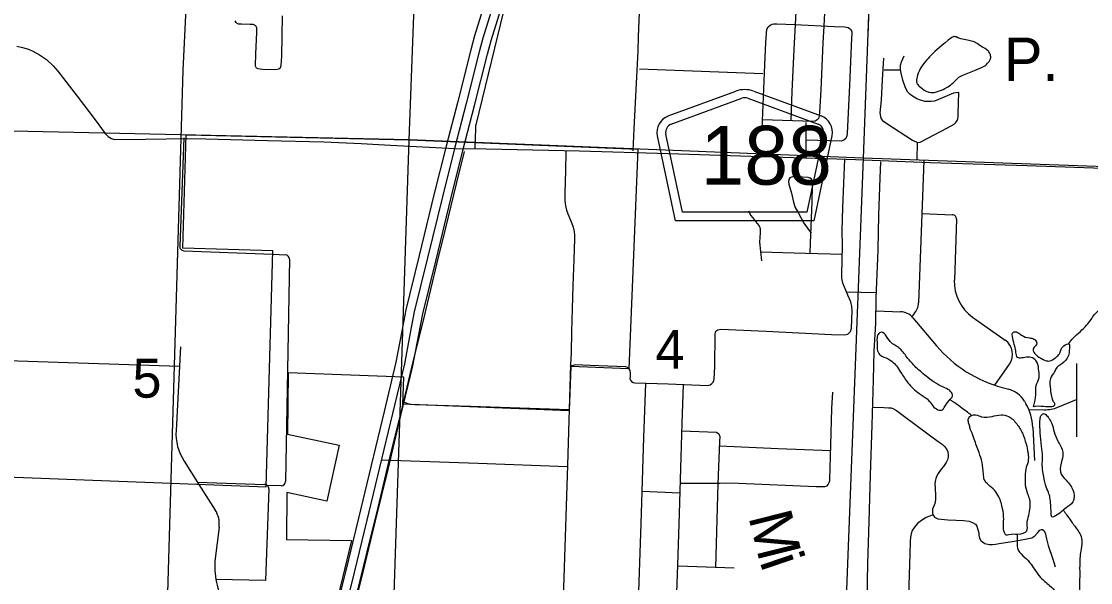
# Model space of a CAD drawing. Extents: x 1219626 to 1426462, y 456797 to 752399.
# Drawn here: x 1317542 to 1329895, y 653553 to 660041 of the extents above; entities that cross this region are included whole.
import ezdxf

# ---------------------------------------------------------------- set-up
doc = ezdxf.new("R2010")
doc.units = 0
for name, color, linetype in [('Cities Incorporated Area', 7, 'Continuous'), ('Connecting Roads', 7, 'Continuous'), ('County Routes Highway Center Lines', 7, 'Continuous'), ('Lakes and Ponds', 7, 'Continuous'), ('Local Roads Improved', 7, 'Continuous'), ('Local Roads Paved', 7, 'Continuous'), ('Masks', 7, 'Continuous'), ('Narrow River Creek and Branch and Slough', 7, 'Continuous'), ('Narrow River Creek and Branch and Slough Text', 7, 'Continuous'), ('Roadshields County Roads', 7, 'Continuous'), ('Section Lines', 7, 'Continuous'), ('Section Numbers', 7, 'Continuous'), ('State Route Divided Highway Outline and Fill', 7, 'Continuous'), ('State Routes Highway Center Lines', 7, 'Continuous'), ('Uninventoried Roads and Features', 7, 'Continuous')]:
    doc.layers.add(name, color=color, linetype=linetype)

msp = doc.modelspace()

# ---------------------------------------------------------------- linework, layer by layer
at = {"layer": 'Cities Incorporated Area'}
for p, q in [((1319406, 657419), (1319445, 658728)), ((1319445, 658728), (1322021, 658672)), ((1322021, 658672), (1324663, 658565)), ((1324663, 658565), (1324560, 656023)), ((1320449, 657389), (1319406, 657419)), ((1320371, 654660), (1320449, 657389)), ((1320625, 655978), (1320618, 655269)), ((1321959, 655927), (1320625, 655978)), ((1323891, 656050), (1323870, 655539)), ((1324560, 656023), (1323891, 656050)), ((1321951, 655617), (1321959, 655927)), ((1323870, 655539), (1321951, 655617)), ((1320618, 655269), (1321215, 655143)), ((1321215, 655143), (1321071, 654494)), ((1314117, 654901), (1320371, 654660)), ((1320611, 654596), (1320605, 654052)), ((1321071, 654494), (1320611, 654596)), ((1320605, 654052), (1321357, 654039)), ((1321357, 654039), (1321154, 653200))]:
    msp.add_line(p, q, dxfattribs=at)
at = {"layer": 'Connecting Roads'}
for p, q in [((1320448, 657349), (1320592, 657343)), ((1320640, 657292), (1320593, 654721)), ((1319594, 654688), (1319782, 654392)), ((1320400, 654636), (1320361, 653579)), ((1320542, 654672), (1320384, 654675)), ((1319827, 654194), (1319782, 653831)), ((1320361, 653579), (1319789, 653588))]:
    msp.add_line(p, q, dxfattribs=at)
msp.add_lwpolyline([(1324561, 656023), (1324545, 656039), (1324527, 656047), (1324109, 656064), (1323939, 656072), (1323880, 656052)], dxfattribs=at)
for centre, radius, start, end in [((1320590, 657293), 50, 358.948, 87.7291), ((1320543, 654722), 50, 268.948, 358.948), ((1320350, 654638), 50, 357.878, 88.0537), ((1319529, 654231), 300, 352.9251, 32.5114), ((1320576, 653732), 800, 172.9251, 212.439)]:
    msp.add_arc(centre, radius, start, end, dxfattribs=at)
at = {"layer": 'County Routes Highway Center Lines'}
msp.add_lwpolyline([(1317488, 659754), (1317557, 659739), (1317626, 659719), (1317673, 659696), (1317753, 659653), (1317832, 659598), (1317908, 659528), (1317963, 659465), (1318187, 659176), (1318395, 658902), (1318512, 658745), (1318544, 658711), (1318583, 658685), (1318620, 658674), (1318975, 658680), (1319459, 658685), (1319673, 658682), (1320386, 658662), (1321035, 658647), (1321468, 658629), (1321806, 658608), (1322550, 658572), (1322911, 658566), (1323992, 658545), (1325018, 658513), (1326091, 658478), (1326965, 658450), (1327179, 658443), (1328042, 658411), (1329163, 658373), (1330147, 658339)], dxfattribs=at)
at = {"layer": 'Lakes and Ponds'}
msp.add_lwpolyline([(1328549, 659805), (1328473, 659822), (1328397, 659838), (1328383, 659842), (1328361, 659852), (1328343, 659860), (1328330, 659863), (1328320, 659864), (1328313, 659864), (1328308, 659863), (1328300, 659859), (1328291, 659854), (1328251, 659823), (1328214, 659794), (1328181, 659766), (1328150, 659740), (1328122, 659716), (1328096, 659693), (1328073, 659671), (1328053, 659650), (1328034, 659631), (1328017, 659613), (1328002, 659596), (1327976, 659565), (1327956, 659537), (1327939, 659512), (1327927, 659491), (1327917, 659472), (1327909, 659456), (1327903, 659442), (1327895, 659417), (1327890, 659398), (1327888, 659384), (1327885, 659363), (1327885, 659342), (1327886, 659333), (1327889, 659325), (1327893, 659317), (1327898, 659311), (1327907, 659300), (1327916, 659292), (1327929, 659279), (1327944, 659267), (1327954, 659259), (1327973, 659246), (1327989, 659237), (1328004, 659231), (1328017, 659226), (1328028, 659223), (1328048, 659220), (1328062, 659219), (1328073, 659219), (1328089, 659220), (1328105, 659223), (1328127, 659229), (1328146, 659236), (1328162, 659242), (1328191, 659255), (1328213, 659266), (1328244, 659285), (1328275, 659305), (1328293, 659318), (1328306, 659330), (1328352, 659376), (1328363, 659386), (1328372, 659394), (1328387, 659404), (1328402, 659412), (1328440, 659428), (1328498, 659450), (1328555, 659473), (1328607, 659495), (1328633, 659507), (1328658, 659519), (1328672, 659526), (1328683, 659534), (1328692, 659542), (1328706, 659557), (1328716, 659569), (1328723, 659578), (1328731, 659592), (1328738, 659606), (1328740, 659612), (1328741, 659619), (1328741, 659631), (1328740, 659643), (1328738, 659653), (1328735, 659662), (1328728, 659677), (1328721, 659688), (1328716, 659695), (1328706, 659705), (1328696, 659713), (1328676, 659726), (1328646, 659743), (1328617, 659761), (1328583, 659783), (1328549, 659805)], dxfattribs=at)
for points in [[(1327877, 656040), (1327773, 656161), (1327683, 656265), (1327583, 656338), (1327467, 656446), (1327435, 656412), (1327431, 656307), (1327430, 656251), (1327462, 656187), (1327557, 656139), (1327665, 656044)], [(1329021, 656286), (1328995, 656377), (1329003, 656450), (1329051, 656446), (1329098, 656412), (1329189, 656381), (1329241, 656368), (1329275, 656325), (1329232, 656256), (1329297, 656161), (1329383, 656118), (1329409, 656114), (1329439, 656122), (1329495, 656157), (1329534, 656196), (1329551, 656239), (1329586, 656291), (1329646, 656312), (1329651, 656269)], [(1329238, 655602), (1329262, 655725), (1329267, 655833), (1329301, 655924), (1329297, 655997), (1329279, 656096), (1329172, 656161), (1329051, 656157), (1329033, 656213), (1329021, 656286)], [(1329651, 656269), (1329646, 656209), (1329625, 656148), (1329538, 656066), (1329504, 656040), (1329478, 655993), (1329431, 655911), (1329431, 655785), (1329443, 655703), (1329459, 655654)], [(1327665, 656044), (1327713, 655967), (1327799, 655846), (1327860, 655781), (1327937, 655725), (1328028, 655656), (1328131, 655552), (1328183, 655552), (1328205, 655578), (1328261, 655660), (1328300, 655712), (1328278, 655764), (1328213, 655803), (1328114, 655854), (1328015, 655924), (1327877, 656040)], [(1329459, 655654), (1329467, 655643), (1329478, 655626), (1329479, 655608), (1329464, 655590), (1329442, 655587), (1329377, 655586), (1329256, 655588), (1329235, 655589), (1329238, 655602)], [(1328658, 654809), (1328641, 654943), (1328606, 655056), (1328550, 655211), (1328516, 655302), (1328503, 655336), (1328494, 655379), (1328481, 655423), (1328511, 655483), (1328567, 655492), (1328636, 655470), (1328757, 655474)], [(1328757, 655474), (1328861, 655492), (1328947, 655474), (1329042, 655388), (1329107, 655280), (1329150, 655159), (1329172, 655051), (1329172, 654948), (1329146, 654866), (1329141, 654753), (1329141, 654684), (1329167, 654581), (1329189, 654511), (1329193, 654425), (1329176, 654330), (1329159, 654231), (1329154, 654149), (1329055, 654110), (1328951, 654106), (1328921, 654101), (1328900, 654131), (1328891, 654287), (1328878, 654408), (1328835, 654546), (1328787, 654619), (1328714, 654684), (1328667, 654745), (1328658, 654809)], [(1329415, 655450), (1329448, 655392), (1329474, 655297), (1329517, 655189), (1329573, 655060), (1329564, 654969), (1329547, 654835), (1329612, 654736), (1329698, 654606), (1329702, 654524), (1329689, 654486), (1329612, 654416), (1329491, 654326), (1329448, 654313), (1329439, 654360), (1329435, 654451), (1329426, 654537), (1329409, 654594), (1329374, 654684), (1329349, 654814), (1329336, 654909), (1329340, 655008), (1329327, 655129), (1329314, 655284), (1329310, 655427), (1329315, 655465)], [(1329315, 655465), (1329320, 655481), (1329339, 655499), (1329349, 655506), (1329367, 655506), (1329387, 655486), (1329405, 655466), (1329415, 655450)]]:
    msp.add_spline(points, degree=3, dxfattribs=at)
at = {"layer": 'Local Roads Improved'}
for p, q in [((1324684, 659491), (1326110, 659439)), ((1319382, 656279), (1319329, 655312)), ((1319422, 654957), (1319594, 654688))]:
    msp.add_line(p, q, dxfattribs=at)
msp.add_arc((1319928, 655280), 600, 176.8652, 212.5114, dxfattribs=at)
at = {"layer": 'Local Roads Paved'}
for p, q in [((1327509, 659481), (1327690, 659479)), ((1319420, 658696), (1319371, 657442)), ((1327969, 658432), (1327908, 656788)), ((1327947, 657819), (1328299, 657806)), ((1328347, 657754), (1328321, 657050)), ((1319419, 657390), (1320448, 657349)), ((1327073, 656914), (1327416, 656905)), ((1327417, 656696), (1327698, 656685)), ((1327854, 656658), (1327828, 656631)), ((1327843, 656614), (1328115, 656292)), ((1328532, 656622), (1328908, 656357)), ((1328956, 656079), (1328785, 655835)), ((1329731, 656087), (1329731, 655239)), ((1328874, 655809), (1328949, 655788)), ((1329131, 655649), (1329148, 655619)), ((1329517, 655581), (1329731, 655669)), ((1329181, 655553), (1329359, 655551)), ((1329228, 655348), (1329248, 654966)), ((1319577, 654715), (1320352, 654688)), ((1324715, 654609), (1325148, 654591)), ((1325776, 653722), (1325131, 653743))]:
    msp.add_line(p, q, dxfattribs=at)
for points in [[(1323923, 662631), (1324002, 662588), (1324154, 662495), (1324255, 662426), (1324337, 662365), (1324455, 662273), (1324609, 662164), (1324716, 662084), (1324737, 662063), (1324756, 662033), (1324769, 662006), (1324771, 661974), (1324764, 661931), (1324725, 661397), (1324705, 660828), (1324684, 660231), (1324669, 659864), (1324666, 659696), (1324645, 659327), (1324618, 658799), (1324606, 658543)], [(1319094, 648700), (1319410, 659477), (1319460, 660510), (1319492, 661275), (1319508, 661301), (1319541, 661306), (1320086, 661273), (1320526, 661275), (1320631, 661292), (1321552, 661526), (1322104, 661664), (1323107, 661916), (1323280, 661965), (1323339, 661967), (1323386, 661967), (1323443, 661963)], [(1326435, 658891), (1326449, 659230), (1326472, 659716), (1326502, 660297), (1326522, 660852), (1326522, 660932)], [(1326852, 660924), (1326844, 660669), (1326829, 660299), (1326812, 659985)], [(1320007, 660045), (1320018, 660028), (1320045, 660013), (1320085, 660011), (1320187, 660010), (1320218, 660007), (1320236, 660001), (1320248, 659992), (1320258, 659968), (1320259, 659912), (1320248, 659667), (1320245, 659526), (1320256, 659505), (1320274, 659494), (1320329, 659488), (1320483, 659486), (1320515, 659492), (1320535, 659509), (1320544, 659529), (1320550, 659640), (1320558, 660104)], [(1326101, 658798), (1326131, 659538), (1326145, 659795), (1326149, 659901), (1326156, 659952), (1326169, 659979), (1326192, 659998), (1326216, 660009), (1326237, 660013), (1326270, 660014), (1326480, 660003)], [(1326812, 659985), (1326802, 659791), (1326777, 659250), (1326764, 658988), (1326760, 658949), (1326751, 658919), (1326735, 658901), (1326712, 658888), (1326686, 658882), (1326105, 658902)], [(1326480, 660003), (1326936, 659982), (1327057, 659978), (1327093, 659971), (1327121, 659951), (1327135, 659923), (1327138, 659895), (1327133, 659845), (1327110, 659302), (1327081, 658745), (1327080, 658717), (1327068, 658687), (1327043, 658668), (1327014, 658654), (1326609, 658668)], [(1327501, 659614), (1327487, 659366), (1327475, 659131), (1327462, 658985), (1327469, 658940), (1327475, 658915), (1327490, 658895), (1327542, 658861), (1327838, 658668), (1327897, 658640)], [(1327891, 658439), (1327897, 658640), (1327928, 658646), (1328242, 658810), (1328319, 658854), (1328338, 658873), (1328352, 658894), (1328363, 658915), (1328366, 658937), (1328366, 658974), (1328373, 659220), (1328313, 659210), (1328264, 659191), (1328186, 659156), (1328093, 659119), (1328059, 659115), (1328021, 659113), (1327982, 659115), (1327929, 659130), (1327888, 659146), (1327857, 659164), (1327826, 659182), (1327806, 659198), (1327783, 659222), (1327756, 659273), (1327724, 659362), (1327707, 659441), (1327698, 659486), (1327699, 659534), (1327712, 659574), (1327743, 659643)], [(1326609, 658461), (1326609, 658691), (1326610, 658735), (1326609, 658871)], [(1322659, 658538), (1322564, 658162), (1322444, 657653), (1322344, 657250), (1322194, 656632), (1322066, 656105), (1321942, 655587), (1321799, 655010), (1321660, 654421), (1321535, 653911), (1321412, 653403)], [(1323833, 658538), (1323827, 658314), (1323819, 658059), (1323819, 657991), (1323820, 657973), (1323826, 657931), (1323832, 657893), (1323842, 657860), (1323857, 657817), (1323899, 657715), (1323916, 657661), (1323928, 657612), (1323932, 657564), (1323932, 657528), (1323924, 657288), (1323915, 656988), (1323906, 656717), (1323898, 656457), (1323893, 656209), (1323888, 656074)], [(1324561, 656023), (1324571, 656005), (1324574, 655976), (1324575, 655935), (1324573, 655907), (1324578, 655895), (1324591, 655879), (1324609, 655868), (1324628, 655863), (1325014, 655851), (1325473, 655832), (1325501, 655838), (1325521, 655853), (1325533, 655870), (1325542, 655888), (1325546, 655909), (1325552, 656044), (1325557, 656429), (1325567, 656460), (1325587, 656474), (1325625, 656484), (1326148, 656460), (1326901, 656423), (1327052, 656418), (1327091, 656426), (1327120, 656455), (1327134, 656494), (1327141, 656697), (1327135, 656745), (1327124, 656798), (1327090, 656874), (1327032, 657013), (1327020, 657071), (1327021, 657115), (1327030, 657446), (1327025, 657627), (1327033, 657884), (1327044, 658169), (1327055, 658447)], [(1327468, 658416), (1327461, 658229), (1327446, 657806), (1327437, 657401), (1327413, 656841), (1327409, 656554), (1327390, 656230), (1327384, 655898), (1327368, 655372), (1327350, 654800), (1327335, 654261), (1327319, 653773), (1327311, 653365)], [(1326656, 657362), (1326659, 657478), (1326677, 657959), (1326682, 658133), (1326682, 658191), (1326669, 658216), (1326657, 658227), (1326632, 658237), (1326504, 658243), (1326452, 658243), (1326419, 658231), (1326408, 658214), (1326404, 658186), (1326410, 658157), (1326438, 658056), (1326461, 657949), (1326478, 657898), (1326521, 657825), (1326583, 657709), (1326665, 657591)], [(1325944, 657849), (1325966, 657799), (1325991, 657768), (1326039, 657708), (1326068, 657677), (1326079, 657646), (1326077, 657597), (1326069, 657490), (1326093, 657274)], [(1326081, 657378), (1326602, 657363), (1327027, 657350)], [(1323888, 656074), (1323850, 654909), (1323809, 653610), (1323776, 652579), (1323726, 651427), (1323703, 650603)], [(1324675, 653450), (1324704, 654233), (1324734, 655229), (1324757, 655854)], [(1325187, 655838), (1325172, 655396), (1325161, 655004), (1325141, 654352), (1325122, 653754), (1325105, 653229), (1325100, 653073), (1325090, 652761), (1325084, 652644), (1325075, 652202), (1325052, 651567), (1325033, 651018), (1325021, 650637), (1325014, 650450), (1324994, 649931), (1324977, 649407), (1324958, 648829), (1324940, 648313), (1324921, 647723), (1324903, 647219), (1324883, 646597), (1324865, 646060), (1324862, 645841)], [(1325152, 654703), (1325611, 654701), (1325682, 654707), (1325829, 654703), (1326724, 654663), (1326775, 654663), (1326825, 654663), (1326851, 654672), (1326864, 654686), (1326875, 654709), (1326882, 654730), (1326882, 654750), (1326895, 655143), (1326905, 655566), (1326917, 655755)], [(1321955, 655642), (1322031, 655617), (1322089, 655614), (1322734, 655594), (1323871, 655556)], [(1327375, 655580), (1327508, 655577), (1327560, 655574), (1327590, 655572), (1327620, 655561), (1327651, 655544), (1327746, 655473), (1328133, 655185), (1328179, 655152), (1328205, 655130), (1328230, 655098), (1328245, 655065), (1328250, 655031), (1328249, 655005), (1328243, 654973), (1328228, 654940), (1328196, 654895), (1328169, 654863), (1328133, 654816), (1328118, 654786), (1328108, 654758), (1328102, 654742), (1328097, 654698), (1328098, 654649), (1328098, 654620), (1328102, 654582), (1328103, 654542), (1328103, 654511), (1328094, 654469), (1328070, 654403), (1328070, 654377), (1328069, 654356), (1328072, 654340), (1328092, 654311), (1328131, 654289), (1328244, 654278), (1328341, 654275), (1328427, 654270), (1328494, 654262), (1328529, 654248), (1328565, 654230), (1328580, 654206), (1328590, 654177), (1328604, 654128), (1328605, 654100), (1328611, 654067), (1328626, 654040), (1328648, 654023), (1328674, 654004), (1328722, 653992), (1328763, 653993), (1328797, 653998), (1328839, 654004), (1329013, 654034), (1329141, 654056), (1329215, 654072), (1329251, 654095), (1329286, 654132), (1329309, 654160), (1329327, 654167), (1329341, 654169), (1329355, 654157), (1329370, 654127), (1329386, 654061), (1329405, 653983), (1329457, 653825), (1329485, 653736)], [(1325170, 655307), (1325572, 655292), (1325599, 655274), (1325611, 655244), (1325608, 655185), (1325590, 654697), (1325560, 653727)], [(1326893, 655078), (1326284, 655101), (1325606, 655130)], [(1323849, 654891), (1322819, 654931), (1321701, 654967)], [(1328075, 654336), (1327995, 654305), (1327940, 654273), (1327897, 654238), (1327861, 654195), (1327834, 654156), (1327821, 654117), (1327814, 654078), (1327810, 654029), (1327806, 653884), (1327793, 653404)]]:
    msp.add_lwpolyline(points, dxfattribs=at)
for centre, radius, start, end in [((1328297, 657756), 50, 357.864, 87.864), ((1319421, 657440), 50, 177.7291, 267.7291), ((1328820, 657031), 500, 177.864, 234.811), ((1327708, 656795), 200, 316.5629, 357.864), ((1327690, 656485), 200, 40.0722, 87.864), ((1328793, 656194), 200, 324.811, 54.811), ((1329263, 657257), 1500, 220.0722, 254.9786), ((1328871, 655499), 300, 30.1241, 74.9786), ((1328629, 655318), 600, 2.8715, 30.1241), ((1329365, 655951), 400, 269.2346, 292.3889)]:
    msp.add_arc(centre, radius, start, end, dxfattribs=at)
at = {"layer": 'Masks'}
msp.add_line((1327353, 660806), (1327320, 659877), dxfattribs=at)
at = {"layer": 'Narrow River Creek and Branch and Slough'}
for points in [[(1329642, 656319), (1329693, 656379), (1329777, 656457), (1329848, 656528), (1329900, 656593), (1329939, 656651), (1330042, 656742), (1330159, 656845), (1330237, 656929), (1330295, 656994), (1330314, 657059), (1330301, 657214), (1330282, 657337), (1330308, 657512), (1330334, 657668), (1330385, 657849), (1330398, 657992), (1330405, 658186)], [(1328517, 655487), (1328472, 655522), (1328408, 655569), (1328326, 655630), (1328300, 655647), (1328270, 655673)], [(1329579, 654391), (1329618, 654338), (1329666, 654269), (1329739, 654169), (1329778, 654105), (1329795, 654023), (1329782, 653919), (1329769, 653751), (1329769, 653617), (1329769, 653444), (1329778, 653319), (1329782, 653224), (1329804, 653133), (1329827, 653018)], [(1329048, 654115), (1329045, 654026), (1329058, 653929), (1329136, 653845), (1329207, 653767), (1329259, 653689), (1329317, 653612), (1329421, 653521), (1329499, 653437), (1329531, 653391), (1329570, 653294), (1329647, 653204), (1329751, 653094), (1329855, 652990), (1329906, 652899), (1329952, 652724), (1330016, 652549), (1330094, 652426), (1330204, 652284), (1330295, 652174), (1330379, 652115), (1330476, 652090), (1330593, 652012), (1330729, 651966), (1330839, 651908), (1330923, 651824), (1330981, 651705), (1331059, 651601), (1331143, 651478), (1331234, 651335), (1331305, 651161), (1331395, 650973), (1331473, 650811), (1331492, 650720), (1331551, 650616), (1331615, 650513), (1331654, 650416), (1331713, 650325), (1331810, 650260), (1331900, 650241), (1331952, 650189), (1332069, 650066), (1332166, 649995), (1332263, 649917), (1332334, 649833), (1332386, 649787), (1332483, 649697), (1332561, 649645), (1332700, 649512), (1332816, 649363), (1332894, 649233), (1332946, 649104), (1332952, 649000), (1332972, 648942), (1332959, 648799), (1332933, 648644), (1332894, 648482), (1332868, 648398), (1332829, 648307), (1332797, 648236), (1332784, 648152), (1332816, 648022), (1332862, 647841), (1332920, 647640), (1332998, 647483), (1333037, 647386), (1333082, 647270), (1333108, 647166), (1333160, 647095), (1333218, 647069), (1333257, 647017), (1333257, 646946), (1333283, 646868), (1333321, 646823), (1333367, 646777), (1333393, 646700), (1333399, 646615), (1333418, 646551), (1333464, 646492), (1333522, 646492), (1333580, 646486), (1333587, 646395), (1333619, 646259), (1333684, 646117), (1333729, 646084), (1333781, 646065), (1333826, 645955), (1333891, 645806), (1333943, 645721), (1334008, 645644), (1334079, 645553)]]:
    msp.add_spline(points, degree=3, dxfattribs=at)
at = {"layer": 'Roadshields County Roads'}
for p, q in [((1325016, 658947), (1325796, 659233)), ((1326003, 659233), (1326781, 658947)), ((1325051, 658853), (1325865, 659152)), ((1325934, 659152), (1326746, 658853)), ((1325100, 657735), (1324890, 658717)), ((1325181, 657835), (1324987, 658738)), ((1326809, 658739), (1326616, 657835)), ((1326907, 658718), (1326696, 657735)), ((1326616, 657835), (1325181, 657835)), ((1326696, 657735), (1325100, 657735))]:
    msp.add_line(p, q, dxfattribs=at)
for centre, radius, start, end in [((1325899, 658952), 300, 69.827, 110.173), ((1325899, 659058), 100, 69.827, 110.173), ((1325085, 658759), 200, 110.173, 192.0999), ((1326712, 658760), 200, 347.9001, 69.827), ((1325085, 658759), 100, 110.173, 192.0999), ((1326712, 658760), 100, 347.9001, 69.827)]:
    msp.add_arc(centre, radius, start, end, dxfattribs=at)
at = {"layer": 'Section Lines'}
for p, q in [((1322021, 658672), (1322217, 663822)), ((1327457, 663711), (1327269, 658459)), ((1322021, 658672), (1316794, 658785)), ((1321845, 653303), (1322021, 658672)), ((1327269, 658459), (1322021, 658672)), ((1327269, 658459), (1327064, 653154)), ((1332535, 658270), (1327269, 658459))]:
    msp.add_line(p, q, dxfattribs=at)
at = {"layer": 'State Route Divided Highway Outline and Fill'}
for points in [[(1322928, 660359), (1322779, 659875), (1322736, 659713), (1322585, 659116), (1322450, 658597), (1322309, 658036), (1322139, 657333), (1321984, 656705), (1321937, 656459), (1321869, 656102), (1321733, 655531), (1321584, 654908), (1321436, 654299), (1321289, 653693), (1321141, 653091)], [(1321335, 653043), (1321483, 653645), (1321631, 654252), (1321778, 654861), (1321927, 655484), (1322065, 656060), (1322133, 656422), (1322179, 656662), (1322333, 657285), (1322503, 657988), (1322644, 658548), (1322779, 659067), (1322929, 659663), (1322971, 659820), (1323121, 660306)]]:
    msp.add_lwpolyline(points, dxfattribs=at)
at = {"layer": 'State Routes Highway Center Lines'}
msp.add_lwpolyline([(1323025, 660332), (1322875, 659847), (1322832, 659688), (1322682, 659091), (1322547, 658572), (1322406, 658012), (1322236, 657309), (1322082, 656683), (1322035, 656441), (1321967, 656081), (1321830, 655507), (1321681, 654885), (1321533, 654275), (1321386, 653669), (1321238, 653067)], dxfattribs=at)
at = {"layer": 'Uninventoried Roads and Features'}
for p, q in [((1323566, 662012), (1322792, 658845)), ((1322787, 658802), (1322781, 658572)), ((1314228, 656226), (1319370, 656055))]:
    msp.add_line(p, q, dxfattribs=at)
msp.add_arc((1322987, 658797), 200, 166.2777, 178.5576, dxfattribs=at)

# ---------------------------------------------------------------- texts
at = {"layer": 'Narrow River Creek and Branch and Slough Text'}
for s, rotation, p in [('P.', 359.9998, (1328893, 659353)), ('M', 284.0846, (1325939, 654318)), ('i', 288.7845, (1326068, 653798))]:
    msp.add_text(s, height=500, rotation=rotation, dxfattribs=at).set_placement(p)
at = {"layer": 'Roadshields County Roads'}
msp.add_text('188', height=680, dxfattribs=at).set_placement((1325389, 658153))
at = {"layer": 'Section Numbers'}
for s, p in [('4', (1324868, 656025)), ('5', (1318826, 655691))]:
    msp.add_text(s, height=450, rotation=359.9998, dxfattribs=at).set_placement(p)

doc.saveas('drawing.dxf')
